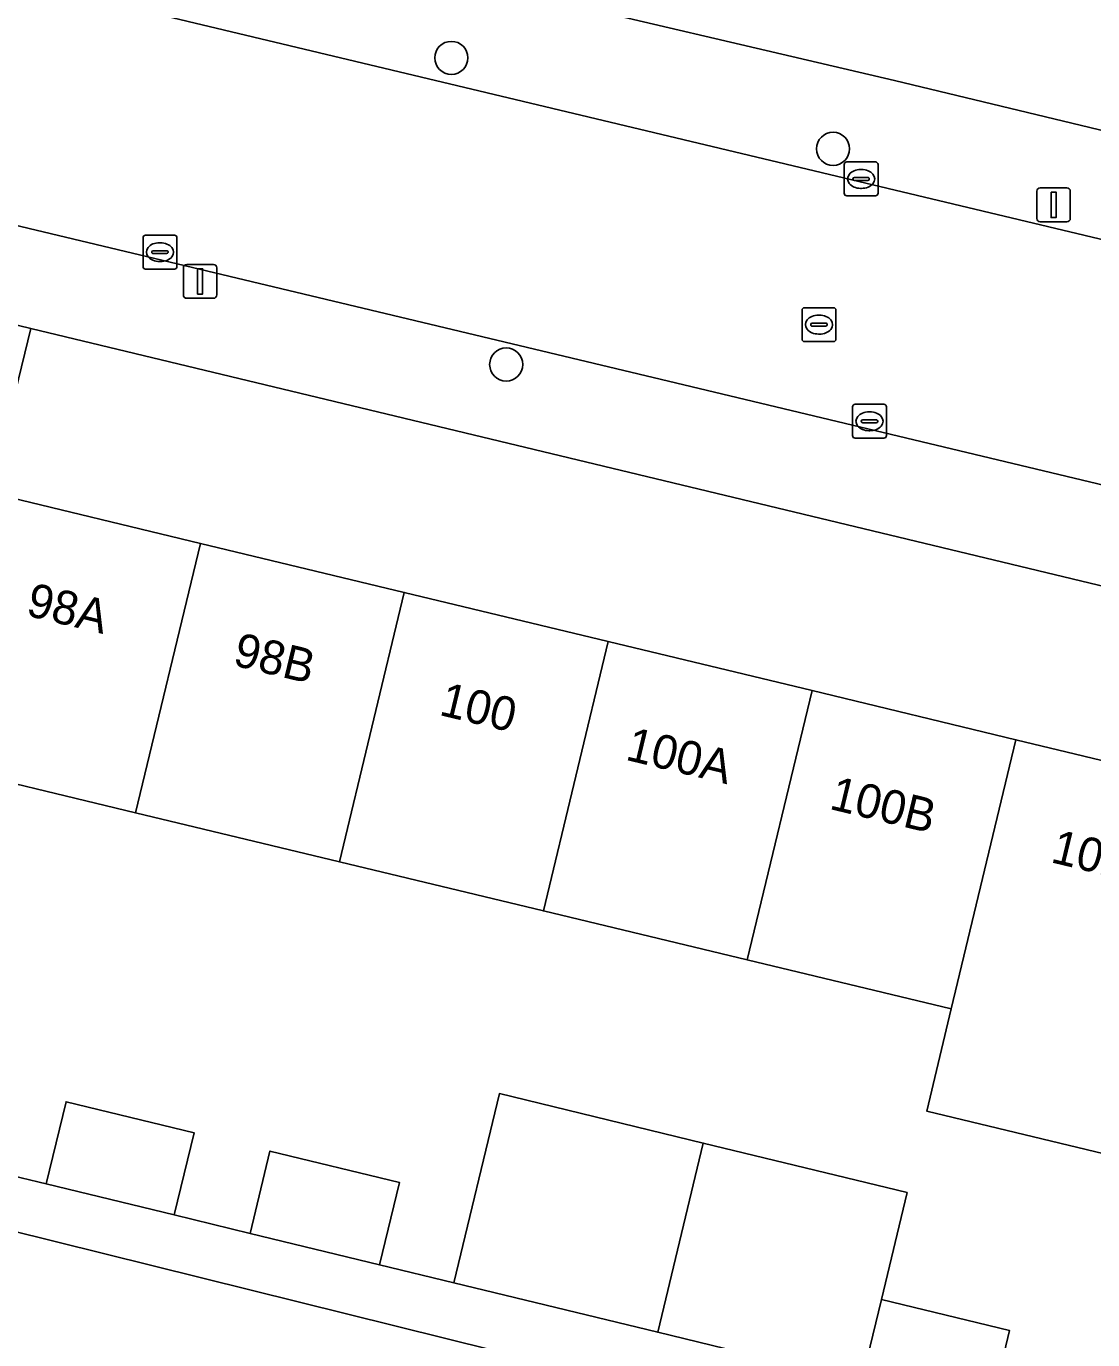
# Model space of a CAD drawing. Extents: x 161084 to 161928, y 385354 to 386522.
# Drawn here: x 161387.91 to 161419.44, y 385813.15 to 385851.96 of the extents above; entities that cross this region are included whole.
import ezdxf

# ---------------------------------------------------------------- set-up
doc = ezdxf.new("R2010")
doc.units = 0
for name, color, linetype in [('IMGEO_Boom', 7, 'Continuous'), ('IMGEO_Erf', 7, 'Continuous'), ('IMGEO_Kolk', 7, 'Continuous'), ('IMGEO_Lichtmast', 7, 'Continuous'), ('IMGEO_Pand', 7, 'Continuous'), ('IMGEO_Pand_nummerreeks', 7, 'Continuous'), ('IMGEO_Rijbaan_lokaal_open', 7, 'Continuous'), ('IMGEO_Rioolput', 7, 'Continuous'), ('IMGEO_Voetpad_open', 7, 'Continuous')]:
    doc.layers.add(name, color=color, linetype=linetype)

msp = doc.modelspace()

# ---------------------------------------------------------------- linework, layer by layer
at = {"layer": 'IMGEO_Boom'}
for centre in [(161400.475, 385851.026), (161411.759, 385848.339), (161402.097, 385841.965)]:
    msp.add_circle(centre, 0.489, dxfattribs=at)
at = {"layer": 'IMGEO_Erf'}
for points in [[(161420.137, 385854.826), (161414.342, 385856.219), (161408.548, 385857.612), (161402.753, 385859.005), (161396.957, 385860.398), (161391.026, 385861.823), (161389.632, 385855.958), (161413.574, 385850.358), (161441.922, 385843.544), (161448.132, 385842.052), (161447.871, 385848.162), (161443.456, 385849.222), (161437.522, 385850.648), (161431.726, 385852.041), (161425.931, 385853.434)], [(161388.04, 385843.033), (161386.849, 385838.175), (161393.056, 385836.681), (161399.084, 385835.23), (161405.111, 385833.78), (161411.139, 385832.329), (161417.167, 385830.878), (161423.195, 385829.427), (161429.223, 385827.976), (161435.25, 385826.525), (161441.278, 385825.075), (161447.306, 385823.624), (161453.334, 385822.173), (161459.362, 385820.722), (161465.569, 385819.228), (161466.809, 385824.108), (161438.833, 385830.83)]]:
    msp.add_lwpolyline(points, close=True, dxfattribs=at)
for points in [[(161420.556, 385818.457), (161414.528, 385819.906), (161415.253, 385822.922), (161409.225, 385824.372), (161403.196, 385825.821), (161397.168, 385827.27), (161391.14, 385828.72), (161384.932, 385830.212)], [(161386.272, 385818.291), (161388.5, 385817.751), (161389.085, 385820.182), (161392.87, 385819.264), (161392.281, 385816.834), (161394.525, 385816.29), (161395.11, 385818.721), (161398.944, 385817.791), (161398.355, 385815.361), (161400.551, 385814.828), (161401.897, 385820.419), (161407.923, 385818.958), (161413.949, 385817.497), (161413.188, 385814.337), (161416.978, 385813.418), (161416.393, 385810.987)]]:
    msp.add_lwpolyline(points, dxfattribs=at)
at = {"layer": 'IMGEO_Kolk'}
for p, q in [((161412.089, 385847.024), (161412.089, 385847.876)), ((161412.164, 385847.95), (161413.016, 385847.95)), ((161412.577, 385847.73), (161412.602, 385847.73)), ((161413.09, 385847.876), (161413.09, 385847.024)), ((161412.348, 385847.444), (161412.348, 385847.456)), ((161412.786, 385847.407), (161412.388, 385847.407)), ((161412.391, 385847.493), (161412.789, 385847.493)), ((161412.832, 385847.456), (161412.832, 385847.444)), ((161413.016, 385846.95), (161412.164, 385846.95)), ((161412.6, 385847.17), (161412.575, 385847.17)), ((161391.435, 385845.785), (161392.287, 385845.785)), ((161391.36, 385844.859), (161391.36, 385845.711)), ((161391.848, 385845.565), (161391.873, 385845.565)), ((161392.361, 385845.711), (161392.361, 385844.859)), ((161391.619, 385845.279), (161391.619, 385845.291)), ((161392.057, 385845.242), (161391.659, 385845.242)), ((161391.662, 385845.328), (161392.06, 385845.328)), ((161391.871, 385845.005), (161391.846, 385845.005)), ((161392.103, 385845.291), (161392.103, 385845.279)), ((161392.287, 385844.785), (161391.435, 385844.785)), ((161412.336, 385839.863), (161412.336, 385840.715)), ((161412.411, 385840.789), (161413.263, 385840.789)), ((161413.337, 385840.715), (161413.337, 385839.863)), ((161412.638, 385840.332), (161413.036, 385840.332)), ((161412.824, 385840.569), (161412.849, 385840.569)), ((161412.595, 385840.283), (161412.595, 385840.295)), ((161413.033, 385840.246), (161412.635, 385840.246)), ((161412.847, 385840.009), (161412.822, 385840.009)), ((161413.079, 385840.295), (161413.079, 385840.283)), ((161413.263, 385839.789), (161412.411, 385839.789))]:
    msp.add_line(p, q, dxfattribs=at)
for points in [[(161412.089, 385847.024), (161412.089, 385847.876)], [(161412.164, 385847.95), (161413.016, 385847.95)], [(161413.09, 385847.876), (161413.09, 385847.024)], [(161413.016, 385846.95), (161412.164, 385846.95)], [(161391.435, 385845.785), (161392.287, 385845.785)], [(161391.36, 385844.859), (161391.36, 385845.711)], [(161392.361, 385845.711), (161392.361, 385844.859)], [(161392.287, 385844.785), (161391.435, 385844.785)], [(161412.336, 385839.863), (161412.336, 385840.715)], [(161412.411, 385840.789), (161413.263, 385840.789)], [(161413.337, 385840.715), (161413.337, 385839.863)], [(161413.263, 385839.789), (161412.411, 385839.789)]]:
    msp.add_lwpolyline(points, dxfattribs=at)
for centre, radius, start, end in [((161412.166, 385847.874), 0.0765, 91.552, 178.448), ((161412.166, 385847.874), 0.0765, 91.552, 178.448), ((161413.014, 385847.874), 0.0765, 1.552, 88.448), ((161413.014, 385847.874), 0.0765, 1.552, 88.448), ((161412.388, 385847.453), 0.0403, 85.8775, 175.7526), ((161412.385, 385847.443), 0.0366, 178.938, 274.7102), ((161412.789, 385847.45), 0.043, 264.8664, 352.4533), ((161412.793, 385847.455), 0.0386, 1.7309, 96.639), ((161412.166, 385847.026), 0.0765, 181.552, 268.448), ((161412.166, 385847.026), 0.0765, 181.552, 268.448), ((161413.014, 385847.026), 0.0765, 271.552, 358.448), ((161413.014, 385847.026), 0.0765, 271.552, 358.448), ((161391.437, 385845.709), 0.0765, 91.552, 178.448), ((161391.437, 385845.709), 0.0765, 91.552, 178.448), ((161392.285, 385845.709), 0.0765, 1.552, 88.448), ((161392.285, 385845.709), 0.0765, 1.552, 88.448), ((161391.659, 385845.288), 0.0403, 85.8775, 175.7526), ((161391.656, 385845.278), 0.0366, 178.938, 274.7102), ((161392.06, 385845.285), 0.043, 264.8664, 352.4533), ((161392.064, 385845.29), 0.0386, 1.7309, 96.639), ((161391.437, 385844.861), 0.0765, 181.552, 268.448), ((161391.437, 385844.861), 0.0765, 181.552, 268.448), ((161392.285, 385844.861), 0.0765, 271.552, 358.448), ((161392.285, 385844.861), 0.0765, 271.552, 358.448), ((161412.413, 385840.713), 0.0765, 91.552, 178.448), ((161412.413, 385840.713), 0.0765, 91.552, 178.448), ((161413.261, 385840.713), 0.0765, 1.552, 88.448), ((161413.261, 385840.713), 0.0765, 1.552, 88.448), ((161412.635, 385840.292), 0.0403, 85.8775, 175.7526), ((161413.04, 385840.294), 0.0386, 1.7309, 96.639), ((161412.632, 385840.282), 0.0366, 178.938, 274.7102), ((161413.036, 385840.289), 0.043, 264.8664, 352.4533), ((161412.413, 385839.865), 0.0765, 181.552, 268.448), ((161412.413, 385839.865), 0.0765, 181.552, 268.448), ((161413.261, 385839.865), 0.0765, 271.552, 358.448), ((161413.261, 385839.865), 0.0765, 271.552, 358.448)]:
    msp.add_arc(centre, radius, start, end, dxfattribs=at)
for centre, major_axis, ratio, start_param, end_param in [((161412.576, 385847.45), (-0.387, 0.002), 0.722429, 4.712389, 7.853982), ((161412.601, 385847.45), (-0.39, 0.002), 0.717154, 1.570796, 4.712389), ((161391.847, 385845.285), (-0.387, 0.002), 0.722429, 4.712389, 7.853982), ((161391.872, 385845.285), (-0.39, 0.002), 0.717154, 1.570796, 4.712389), ((161412.823, 385840.289), (-0.387, 0.002), 0.722429, 4.712389, 7.853982), ((161412.848, 385840.289), (-0.39, 0.002), 0.717154, 1.570796, 4.712389)]:
    msp.add_ellipse(centre, major_axis=major_axis, ratio=ratio, start_param=start_param, end_param=end_param, dxfattribs=at)
at = {"layer": 'IMGEO_Lichtmast'}
for p, q in [((161417.784, 385846.284), (161417.784, 385847.084)), ((161417.784, 385847.084), (161417.784, 385846.284)), ((161417.884, 385847.184), (161418.674, 385847.184)), ((161418.674, 385847.184), (161417.884, 385847.184)), ((161418.774, 385847.084), (161418.774, 385846.284)), ((161418.774, 385846.284), (161418.774, 385847.084)), ((161418.674, 385846.184), (161417.884, 385846.184)), ((161417.884, 385846.184), (161418.674, 385846.184)), ((161392.552, 385844.022), (161392.552, 385844.822)), ((161392.552, 385844.822), (161392.552, 385844.022)), ((161392.652, 385844.922), (161393.442, 385844.922)), ((161393.442, 385844.922), (161392.652, 385844.922)), ((161393.542, 385844.822), (161393.542, 385844.022)), ((161393.542, 385844.022), (161393.542, 385844.822)), ((161393.442, 385843.922), (161392.652, 385843.922)), ((161392.652, 385843.922), (161393.442, 385843.922))]:
    msp.add_line(p, q, dxfattribs=at)
for points in [[(161418.204, 385847.059), (161418.354, 385847.059), (161418.354, 385846.309), (161418.204, 385846.309), (161418.204, 385847.059)], [(161392.972, 385844.797), (161393.122, 385844.797), (161393.122, 385844.047), (161392.972, 385844.047), (161392.972, 385844.797)]]:
    msp.add_lwpolyline(points, dxfattribs=at)
for centre, start, end in [((161417.884, 385847.084), 90, 180), ((161417.884, 385847.084), 90, 180), ((161418.674, 385847.084), 0, 90), ((161418.674, 385847.084), 360, 90), ((161417.884, 385846.284), 180, 270), ((161417.884, 385846.284), 180, 270), ((161418.674, 385846.284), 270, 0), ((161418.674, 385846.284), 270, 0), ((161392.652, 385844.822), 90, 180), ((161392.652, 385844.822), 90, 180), ((161393.442, 385844.822), 0, 90), ((161393.442, 385844.822), 360, 90), ((161392.652, 385844.022), 180, 270), ((161392.652, 385844.022), 180, 270), ((161393.442, 385844.022), 270, 0), ((161393.442, 385844.022), 270, 0)]:
    msp.add_arc(centre, 0.1, start, end, dxfattribs=at)
at = {"layer": 'IMGEO_Pand'}
for points in [[(161393.056, 385836.681), (161386.849, 385838.175), (161385.679, 385833.314), (161384.932, 385830.212), (161391.14, 385828.72)], [(161399.084, 385835.23), (161393.056, 385836.681), (161391.14, 385828.72), (161397.168, 385827.27)], [(161405.111, 385833.78), (161399.084, 385835.23), (161397.168, 385827.27), (161403.196, 385825.821)], [(161411.139, 385832.329), (161405.111, 385833.78), (161403.196, 385825.821), (161409.225, 385824.372)], [(161409.225, 385824.372), (161415.253, 385822.922), (161417.167, 385830.878), (161411.139, 385832.329)], [(161423.195, 385829.427), (161417.167, 385830.878), (161415.253, 385822.922), (161414.528, 385819.906), (161420.556, 385818.457), (161421.281, 385821.473)], [(161389.085, 385820.182), (161388.5, 385817.751), (161392.281, 385816.834), (161392.87, 385819.264)], [(161407.923, 385818.958), (161401.897, 385820.419), (161400.551, 385814.828), (161406.578, 385813.367)], [(161395.11, 385818.721), (161394.525, 385816.29), (161398.355, 385815.361), (161398.944, 385817.791)], [(161413.188, 385814.337), (161413.949, 385817.497), (161407.923, 385818.958), (161406.578, 385813.367), (161412.603, 385811.906)], [(161413.188, 385814.337), (161412.603, 385811.906), (161416.393, 385810.987), (161416.978, 385813.418)]]:
    msp.add_lwpolyline(points, close=True, dxfattribs=at)
at = {"layer": 'IMGEO_Rijbaan_lokaal_open'}
for points in [[(161469.483, 385833.788), (161447.797, 385838.953), (161443.995, 385839.867), (161441.191, 385840.536), (161366.79, 385858.283), (161357.51, 385860.468), (161341.03, 385864.349), (161340.797, 385864.409), (161340.28, 385864.577), (161339.781, 385864.791), (161339.302, 385865.048), (161338.849, 385865.348), (161338.424, 385865.686), (161338.031, 385866.061), (161337.673, 385866.47), (161337.353, 385866.909), (161337.074, 385867.375), (161336.837, 385867.864), (161336.645, 385868.372), (161336.499, 385868.896), (161336.4, 385869.43), (161336.35, 385869.971), (161335.985, 385877.558), (161329.307, 385877.237)], [(161322.316, 385868.902), (161318.268, 385869.886), (161310.394, 385871.792), (161308.736, 385864.946), (161339.719, 385857.509), (161351.902, 385854.625), (161361.37, 385852.342), (161406.44, 385841.585), (161439.496, 385833.681), (161487.09, 385822.28), (161490.645, 385821.437), (161540.178, 385809.69), (161553.334, 385806.533), (161560.913, 385804.952), (161564.397, 385804.459), (161572.843, 385803.627), (161581.329, 385803.552), (161583.838, 385803.676), (161586.385, 385803.89), (161616.338, 385805.286)], [(161327.257, 385776.578), (161337.206, 385776.693), (161335.232, 385814.645), (161355.473, 385815.698), (161355.789, 385809.619), (161375.498, 385810.645), (161409.837, 385802.513), (161410.905, 385806.71), (161411.784, 385810.335), (161380.136, 385818.183)]]:
    msp.add_lwpolyline(points, dxfattribs=at)
at = {"layer": 'IMGEO_Rioolput'}
for p, q in [((161410.842, 385842.718), (161410.842, 385843.57)), ((161410.917, 385843.644), (161411.769, 385843.644)), ((161411.33, 385843.424), (161411.355, 385843.424)), ((161411.843, 385843.57), (161411.843, 385842.718)), ((161411.101, 385843.138), (161411.101, 385843.15)), ((161411.539, 385843.101), (161411.141, 385843.101)), ((161411.144, 385843.187), (161411.542, 385843.187)), ((161411.585, 385843.15), (161411.585, 385843.138)), ((161411.769, 385842.644), (161410.917, 385842.644)), ((161411.353, 385842.864), (161411.328, 385842.864))]:
    msp.add_line(p, q, dxfattribs=at)
for points in [[(161410.842, 385842.718), (161410.842, 385843.57)], [(161410.917, 385843.644), (161411.769, 385843.644)], [(161411.843, 385843.57), (161411.843, 385842.718)], [(161411.769, 385842.644), (161410.917, 385842.644)]]:
    msp.add_lwpolyline(points, dxfattribs=at)
for centre, radius, start, end in [((161410.919, 385843.568), 0.0765, 91.552, 178.448), ((161410.919, 385843.568), 0.0765, 91.552, 178.448), ((161411.767, 385843.568), 0.0765, 1.552, 88.448), ((161411.767, 385843.568), 0.0765, 1.552, 88.448), ((161411.141, 385843.147), 0.0403, 85.8775, 175.7526), ((161411.138, 385843.137), 0.0366, 178.938, 274.7102), ((161411.542, 385843.144), 0.043, 264.8664, 352.4533), ((161411.546, 385843.149), 0.0386, 1.7309, 96.639), ((161410.919, 385842.72), 0.0765, 181.552, 268.448), ((161410.919, 385842.72), 0.0765, 181.552, 268.448), ((161411.767, 385842.72), 0.0765, 271.552, 358.448), ((161411.767, 385842.72), 0.0765, 271.552, 358.448)]:
    msp.add_arc(centre, radius, start, end, dxfattribs=at)
for centre, major_axis, ratio, start_param, end_param in [((161411.329, 385843.144), (-0.387, 0.002), 0.722429, 4.712389, 7.853982), ((161411.354, 385843.144), (-0.39, 0.002), 0.717154, 1.570796, 4.712389)]:
    msp.add_ellipse(centre, major_axis=major_axis, ratio=ratio, start_param=start_param, end_param=end_param, dxfattribs=at)
at = {"layer": 'IMGEO_Voetpad_open'}
for points in [[(161389.632, 385855.958), (161388.154, 385856.304), (161343.64, 385866.716), (161341.558, 385867.205), (161338.545, 385867.964), (161338.508, 385867.974), (161338.382, 385868.015), (161336.645, 385868.372), (161336.837, 385867.864), (161337.074, 385867.375), (161337.353, 385866.909), (161337.673, 385866.47), (161338.031, 385866.061), (161338.424, 385865.686), (161338.849, 385865.348), (161339.302, 385865.048), (161339.781, 385864.791), (161340.28, 385864.577), (161340.797, 385864.409), (161341.03, 385864.349), (161357.51, 385860.468), (161366.79, 385858.283), (161441.191, 385840.536)], [(161469.274, 385836.817), (161449.799, 385841.651), (161448.132, 385842.052), (161441.922, 385843.544), (161413.574, 385850.358), (161389.632, 385855.958)], [(161406.44, 385841.585), (161361.37, 385852.342), (161351.902, 385854.625), (161349.906, 385852.028), (161348.747, 385847.248), (161350.267, 385846.887), (161350.904, 385849.551)], [(161353.49, 385851.125), (161378.321, 385845.368), (161386.576, 385843.385), (161388.04, 385843.033), (161438.833, 385830.83), (161466.809, 385824.108), (161468.662, 385823.663), (161500, 385816.134), (161552.134, 385803.608)], [(161412.603, 385811.906), (161406.578, 385813.367), (161400.551, 385814.828), (161398.355, 385815.361), (161394.525, 385816.29), (161392.281, 385816.834), (161388.5, 385817.751), (161386.272, 385818.291), (161382.294, 385819.256), (161382.883, 385821.686), (161384.932, 385830.212), (161385.679, 385833.314), (161386.849, 385838.175), (161388.04, 385843.033), (161386.576, 385843.385), (161385.737, 385840.012), (161385.393, 385838.562), (161384.24, 385833.697), (161383.848, 385832.043), (161382.138, 385825.241), (161380.808, 385819.616), (161380.498, 385819.69), (161380.136, 385818.183), (161411.784, 385810.335)], [(161616.338, 385805.286), (161586.385, 385803.89), (161583.838, 385803.676), (161581.329, 385803.552), (161572.843, 385803.627), (161564.397, 385804.459), (161560.913, 385804.952), (161553.334, 385806.533), (161540.178, 385809.69), (161490.645, 385821.437), (161487.09, 385822.28), (161439.496, 385833.681), (161406.44, 385841.585)]]:
    msp.add_lwpolyline(points, dxfattribs=at)

# ---------------------------------------------------------------- texts
at = {"layer": 'IMGEO_Pand_nummerreeks'}
for s, rotation, p in [('98A', 346.467, (161387.867, 385834.557)), ('98B', 346.467, (161393.984, 385833.084)), ('100', 346.467, (161400.083, 385831.616)), ('100A', 346.467, (161405.591, 385830.291)), ('100B', 346.4597, (161411.618, 385828.839)), ('102', 346.4725, (161418.161, 385827.264))]:
    msp.add_text(s, height=1, rotation=rotation, dxfattribs=at).set_placement(p)

doc.saveas('drawing.dxf')
